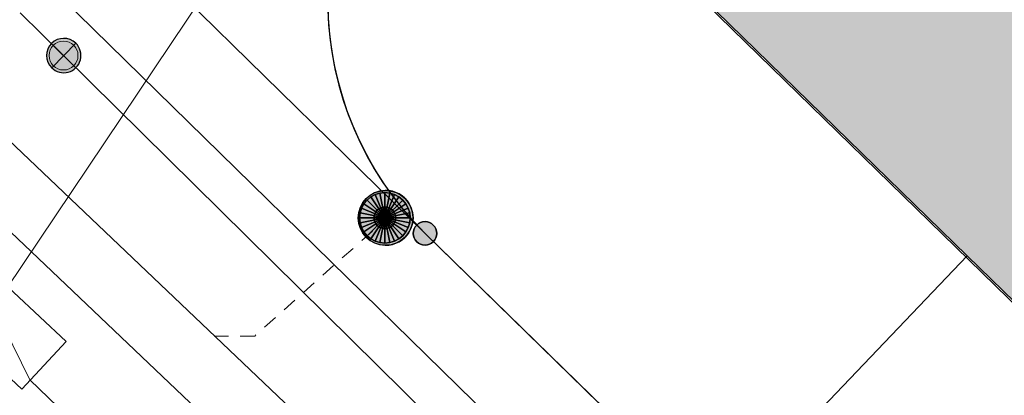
# Model space of a CAD drawing. Header units: metres. Extents: x 2695560 to 2696939, y 1260491 to 1262050.
# Tile 288 of 656: x 2695834 to 2695848, y 1260937 to 1260942. Entities that reach past the tile are written whole.
import ezdxf

# ---------------------------------------------------------------- set-up
doc = ezdxf.new("R2010")
doc.units = ezdxf.units.M
doc.linetypes.add('AUSGEZOGEN', pattern=[0])
doc.linetypes.add('VERDECKT2_S2', pattern=[0.36, 0.2, -0.16])
for name, color, linetype in [('XR$1$AV_Gebäudeflächen (BB)', 7, 'AUSGEZOGEN'), ('XR$1$AV_Grenzpunkte', 7, 'AUSGEZOGEN'), ('XR$1$AV_Linien (BB)', 7, 'AUSGEZOGEN'), ('XR$1$AW_LK_Schachtdeckel', 24, 'AUSGEZOGEN'), ('XR$1$Liegenschaftsgrenzen', 7, 'AUSGEZOGEN'), ('XR$1$PFAV', 255, 'AUSGEZOGEN'), ('XR$1$PFAW', 255, 'AUSGEZOGEN'), ('XR$1$PFWA', 255, 'AUSGEZOGEN'), ('XR$1$RP_Abstandslinie', 7, 'AUSGEZOGEN'), ('XR$1$WA_LK_Absperrarmatur', 171, 'AUSGEZOGEN')]:
    doc.layers.add(name, color=color, linetype=linetype)
for name, color, linetype, lineweight in [('XR$2$ABW-Linie-R-ungenau', 4, 'VERDECKT2_S2', 18), ('XR$2$ABW-LinieFlaeche-R-genau', 4, 'AUSGEZOGEN', 18), ('XR$2$ABW-Punkt', 6, 'AUSGEZOGEN', 18), ('XR$2$GAS-Linie-genau', 12, 'AUSGEZOGEN', 18), ('XR$2$KOM-Flaeche-U-oberirdisch', 91, 'AUSGEZOGEN', 18), ('XR$2$KOM-Linie-U-genau', 91, 'AUSGEZOGEN', 18), ('XR$2$WAS-Linie-genau', 5, 'AUSGEZOGEN', 18), ('XR$2$WAS-Punkt', 5, 'AUSGEZOGEN', 18)]:
    doc.layers.add(name, color=color, linetype=linetype, lineweight=lineweight)

# ---------------------------------------------------------------- blocks, each defined once
blk = doc.blocks.new('COMPLEXOBJECT_1338')
at = {"layer": 'XR$1$Liegenschaftsgrenzen', "color": 7, "linetype": 'AUSGEZOGEN', "transparency": 33554687}
blk.add_arc((5842.196, 10942.66), 4.551, 135.858, 225.2162, dxfattribs=at)
blk = doc.blocks.new('BAV15')
at = {"layer": 'XR$1$PFAV', "transparency": 33554687}
blk.add_hatch(color=7, dxfattribs=at).paths.add_polyline_path([(0.5, 0), (0.49, 0.101), (0.459, 0.197), (0.41, 0.286), (0.344, 0.362), (0.264, 0.424), (0.174, 0.469), (0.076, 0.494), (-0.025, 0.499), (-0.125, 0.484), (-0.22, 0.449), (-0.306, 0.395), (-0.379, 0.326), (-0.437, 0.243), (-0.477, 0.15), (-0.497, 0.051), (-0.497, -0.051), (-0.477, -0.15), (-0.437, -0.243), (-0.379, -0.326), (-0.306, -0.395), (-0.22, -0.449), (-0.125, -0.484), (-0.025, -0.499), (0.076, -0.494), (0.174, -0.469), (0.264, -0.424), (0.344, -0.362), (0.41, -0.286), (0.459, -0.197), (0.49, -0.101)])
at = {"color": 7, "transparency": 33554687}
for start, end in [(90, 270), (270, 90)]:
    blk.add_arc((0, 0), 0.5, start, end, dxfattribs=at)
at = {"layer": 'XR$1$PFAV', "transparency": 33554687}
blk.add_circle((0, 0), 0.5, dxfattribs=at)
blk = doc.blocks.new('BAW2088')
at = {"layer": 'XR$1$PFAW', "transparency": 33554687}
blk.add_hatch(color=253, dxfattribs=at).paths.add_polyline_path([(0.51, 0), (0.5, 0.101), (0.47, 0.197), (0.421, 0.286), (0.355, 0.362), (0.275, 0.424), (0.184, 0.469), (0.086, 0.494), (-0.015, 0.499), (-0.115, 0.484), (-0.21, 0.449), (-0.296, 0.395), (-0.369, 0.326), (-0.427, 0.243), (-0.467, 0.15), (-0.487, 0.051), (-0.487, -0.051), (-0.467, -0.15), (-0.427, -0.243), (-0.369, -0.326), (-0.296, -0.395), (-0.21, -0.449), (-0.115, -0.484), (-0.015, -0.499), (0.086, -0.494), (0.184, -0.469), (0.275, -0.424), (0.355, -0.362), (0.421, -0.286), (0.47, -0.197), (0.5, -0.101)])
at = {"transparency": 33554687}
for start, end in [(91.1948, 268.8052), (268.8052, 91.1948)]:
    blk.add_arc((0.01, 0), 0.5, start, end, dxfattribs=at)
at = {"layer": 'XR$1$PFAW', "transparency": 33554687}
blk.add_circle((0.01, 0), 0.5, dxfattribs=at)
blk = doc.blocks.new('BWA965')
at = {"layer": 'XR$1$PFWA', "transparency": 33554687}
blk.add_hatch(color=7, dxfattribs=at).paths.add_polyline_path([(0, 0.5), (-0.051, 0.497), (-0.101, 0.49), (-0.15, 0.477), (-0.197, 0.459), (-0.243, 0.437), (-0.286, 0.41), (-0.326, 0.379), (-0.362, 0.344), (-0.395, 0.306), (-0.424, 0.264), (-0.449, 0.22), (-0.469, 0.174), (-0.484, 0.125), (-0.494, 0.076), (-0.499, 0.025), (-0.499, -0.025), (-0.494, -0.076), (-0.484, -0.125), (-0.469, -0.174), (-0.449, -0.22), (-0.424, -0.264), (-0.395, -0.306), (-0.362, -0.344), (-0.326, -0.379), (-0.286, -0.41), (-0.243, -0.437), (-0.197, -0.459), (-0.15, -0.477), (-0.101, -0.49), (-0.051, -0.497), (0, -0.5), (0.051, -0.497), (0.101, -0.49), (0.15, -0.477), (0.197, -0.459), (0.243, -0.437), (0.286, -0.41), (0.326, -0.379), (0.362, -0.344), (0.395, -0.306), (0.424, -0.264), (0.449, -0.22), (0.469, -0.174), (0.484, -0.125), (0.494, -0.076), (0.499, -0.025), (0.499, 0.025), (0.494, 0.076), (0.484, 0.125), (0.469, 0.174), (0.449, 0.22), (0.424, 0.264), (0.395, 0.306), (0.362, 0.344), (0.326, 0.379), (0.286, 0.41), (0.243, 0.437), (0.197, 0.459), (0.15, 0.477), (0.101, 0.49), (0.051, 0.497)])
at = {"transparency": 33554687}
blk.add_line((0, 0.5), (0, -0.5), dxfattribs=at)
for start, end in [(90, 270), (270, 90)]:
    blk.add_arc((0, 0), 0.5, start, end, dxfattribs=at)
blk = doc.blocks.new('WAS-ABSPERRORGAN')
at = {"layer": 'XR$2$WAS-Punkt', "linetype": 'AUSGEZOGEN', "transparency": 33554687}
for p, q in [((0, 200, 2500), (0, -200, 2500)), ((0, 0), (0, 0))]:
    blk.add_line(p, q, dxfattribs=at)
blk.add_circle((0, 0, 502500), 200, dxfattribs=at)
blk = doc.blocks.new('ABW-SCHLAMMSAMMLER_RUND')
at = {"layer": 'XR$2$ABW-Punkt', "linetype": 'AUSGEZOGEN', "lineweight": 13, "transparency": 33554687}
for p, q in [((-70, 75, 2500), (70, 75, 2500)), ((-70, -75, 2500), (70, -75, 2500))]:
    blk.add_line(p, q, dxfattribs=at)
blk.add_polyline3d([(90, 0, 2500), (0, 0, 2500), (-90, 0, 2500)], dxfattribs=at)
at = {"layer": 'XR$2$ABW-Punkt', "linetype": 'AUSGEZOGEN', "lineweight": 25, "transparency": 33554687}
for points in [[(-57, 139, 2500), (0, 0, 2500), (-83, 125, 2500)], [(-57, 139), (0, 0), (-83, 125)], [(-57, 139, 2500), (-57, 139), (-83, 125), (-83, 125, 2500)], [(-29, 147, 2500), (0, 0, 2500), (-57, 139, 2500)], [(-29, 147), (0, 0), (-57, 139)], [(-29, 147, 2500), (-29, 147), (-57, 139), (-57, 139, 2500)], [(0, 150, 2500), (0, 0, 2500), (-29, 147, 2500)], [(0, 150), (0, 0), (-29, 147)], [(0, 150, 2500), (0, 150), (-29, 147), (-29, 147, 2500)], [(29, 147, 2500), (0, 0, 2500), (0, 150, 2500)], [(29, 147), (0, 0), (0, 150)], [(29, 147, 2500), (29, 147), (0, 150), (0, 150, 2500)], [(57, 139, 2500), (0, 0, 2500), (29, 147, 2500)], [(57, 139), (0, 0), (29, 147)], [(83, 125, 2500), (0, 0, 2500), (57, 139, 2500)], [(83, 125), (0, 0), (57, 139)], [(57, 139, 2500), (57, 139), (29, 147), (29, 147, 2500)], [(83, 125, 2500), (83, 125), (57, 139), (57, 139, 2500)], [(-147, 29, 2500), (0, 0, 2500), (-150, 0, 2500)], [(-147, 29), (0, 0), (-150, 0)], [(-147, 29, 2500), (-147, 29), (-150, 0), (-150, 0, 2500)], [(-150, 0, 2500), (0, 0, 2500), (-147, -29, 2500)], [(-150, 0), (0, 0), (-147, -29)], [(-139, 57, 2500), (0, 0, 2500), (-147, 29, 2500)], [(-139, 57), (0, 0), (-147, 29)], [(-139, 57, 2500), (-139, 57), (-147, 29), (-147, 29, 2500)], [(-147, -29, 2500), (0, 0, 2500), (-139, -57, 2500)], [(-147, -29), (0, 0), (-139, -57)], [(-125, 83, 2500), (0, 0, 2500), (-139, 57, 2500)], [(-125, 83), (0, 0), (-139, 57)], [(-125, 83, 2500), (-125, 83), (-139, 57), (-139, 57, 2500)], [(-139, -57, 2500), (0, 0, 2500), (-125, -83, 2500)], [(-139, -57), (0, 0), (-125, -83)], [(-106, 106, 2500), (0, 0, 2500), (-125, 83, 2500)], [(-106, 106), (0, 0), (-125, 83)], [(-106, 106, 2500), (-106, 106), (-125, 83), (-125, 83, 2500)], [(-125, -83, 2500), (0, 0, 2500), (-106, -106, 2500)], [(-125, -83), (0, 0), (-106, -106)], [(-83, 125, 2500), (0, 0, 2500), (-106, 106, 2500)], [(-83, 125), (0, 0), (-106, 106)], [(-83, 125, 2500), (-83, 125), (-106, 106), (-106, 106, 2500)], [(-106, -106, 2500), (0, 0, 2500), (-83, -125, 2500)], [(-106, -106), (0, 0), (-83, -125)], [(-83, -125, 2500), (0, 0, 2500), (-57, -139, 2500)], [(-83, -125), (0, 0), (-57, -139)], [(-57, -139, 2500), (0, 0, 2500), (-29, -147, 2500)], [(-57, -139), (0, 0), (-29, -147)], [(-29, -147, 2500), (0, 0, 2500), (0, -150, 2500)], [(-29, -147), (0, 0), (0, -150)], [(106, 106, 2500), (0, 0, 2500), (83, 125, 2500)], [(106, 106), (0, 0), (83, 125)], [(125, 83, 2500), (0, 0, 2500), (106, 106, 2500)], [(125, 83), (0, 0), (106, 106)], [(139, 57, 2500), (0, 0, 2500), (125, 83, 2500)], [(139, 57), (0, 0), (125, 83)], [(147, 29, 2500), (0, 0, 2500), (139, 57, 2500)], [(147, 29), (0, 0), (139, 57)], [(150, 0, 2500), (0, 0, 2500), (147, 29, 2500)], [(150, 0), (0, 0), (147, 29)], [(0, -150, 2500), (0, 0, 2500), (29, -147, 2500)], [(29, -147, 2500), (0, 0, 2500), (57, -139, 2500)], [(57, -139, 2500), (0, 0, 2500), (83, -125, 2500)], [(83, -125, 2500), (0, 0, 2500), (106, -106, 2500)], [(106, -106, 2500), (0, 0, 2500), (125, -83, 2500)], [(125, -83, 2500), (0, 0, 2500), (139, -57, 2500)], [(139, -57, 2500), (0, 0, 2500), (147, -29, 2500)], [(147, -29, 2500), (0, 0, 2500), (150, 0, 2500)], [(0, -150), (0, 0), (29, -147)], [(29, -147), (0, 0), (57, -139)], [(57, -139), (0, 0), (83, -125)], [(83, -125), (0, 0), (106, -106)], [(106, -106), (0, 0), (125, -83)], [(125, -83), (0, 0), (139, -57)], [(139, -57), (0, 0), (147, -29)], [(147, -29), (0, 0), (150, 0)], [(106, 106, 2500), (106, 106), (83, 125), (83, 125, 2500)], [(125, 83, 2500), (125, 83), (106, 106), (106, 106, 2500)], [(139, 57, 2500), (139, 57), (125, 83), (125, 83, 2500)], [(147, 29, 2500), (147, 29), (139, 57), (139, 57, 2500)], [(150, 0, 2500), (150, 0), (147, 29), (147, 29, 2500)], [(-150, 0, 2500), (-150, 0), (-147, -29), (-147, -29, 2500)], [(-147, -29, 2500), (-147, -29), (-139, -57), (-139, -57, 2500)], [(-139, -57, 2500), (-139, -57), (-125, -83), (-125, -83, 2500)], [(-125, -83, 2500), (-125, -83), (-106, -106), (-106, -106, 2500)], [(-106, -106, 2500), (-106, -106), (-83, -125), (-83, -125, 2500)], [(-83, -125, 2500), (-83, -125), (-57, -139), (-57, -139, 2500)], [(57, -139, 2500), (57, -139), (83, -125), (83, -125, 2500)], [(83, -125, 2500), (83, -125), (106, -106), (106, -106, 2500)], [(106, -106, 2500), (106, -106), (125, -83), (125, -83, 2500)], [(125, -83, 2500), (125, -83), (139, -57), (139, -57, 2500)], [(139, -57, 2500), (139, -57), (147, -29), (147, -29, 2500)], [(147, -29, 2500), (147, -29), (150, 0), (150, 0, 2500)], [(-57, -139, 2500), (-57, -139), (-29, -147), (-29, -147, 2500)], [(-29, -147, 2500), (-29, -147), (0, -150), (0, -150, 2500)], [(0, -150, 2500), (0, -150), (29, -147), (29, -147, 2500)], [(29, -147, 2500), (29, -147), (57, -139), (57, -139, 2500)]]:
    blk.add_3dface(points, dxfattribs=at)
blk = doc.blocks.new('ABW-DECKEL')
at = {"layer": 'XR$2$ABW-Punkt', "linetype": 'AUSGEZOGEN', "lineweight": 25, "transparency": 33554687}
for points in [[(-194, 291, 2500), (0, 0, 2500), (-247, 247, 2500)], [(-194, 291), (0, 0), (-247, 247)], [(-194, 291, 2500), (-194, 291), (-247, 247), (-247, 247, 2500)], [(-134, 323, 2500), (0, 0, 2500), (-194, 291, 2500)], [(-134, 323), (0, 0), (-194, 291)], [(-134, 323, 2500), (-134, 323), (-194, 291), (-194, 291, 2500)], [(-68, 343, 2500), (0, 0, 2500), (-134, 323, 2500)], [(-68, 343), (0, 0), (-134, 323)], [(-68, 343, 2500), (-68, 343), (-134, 323), (-134, 323, 2500)], [(0, 350, 2500), (0, 0, 2500), (-68, 343, 2500)], [(0, 350), (0, 0), (-68, 343)], [(0, 350, 2500), (0, 350), (-68, 343), (-68, 343, 2500)], [(68, 343, 2500), (0, 0, 2500), (0, 350, 2500)], [(68, 343), (0, 0), (0, 350)], [(68, 343, 2500), (68, 343), (0, 350), (0, 350, 2500)], [(134, 323, 2500), (0, 0, 2500), (68, 343, 2500)], [(134, 323), (0, 0), (68, 343)], [(194, 291, 2500), (0, 0, 2500), (134, 323, 2500)], [(194, 291), (0, 0), (134, 323)], [(247, 247, 2500), (0, 0, 2500), (194, 291, 2500)], [(247, 247), (0, 0), (194, 291)], [(134, 323, 2500), (134, 323), (68, 343), (68, 343, 2500)], [(194, 291, 2500), (194, 291), (134, 323), (134, 323, 2500)], [(247, 247, 2500), (247, 247), (194, 291), (194, 291, 2500)], [(-291, 194, 2500), (0, 0, 2500), (-323, 134, 2500)], [(-291, 194), (0, 0), (-323, 134)], [(-291, 194, 2500), (-291, 194), (-323, 134), (-323, 134, 2500)], [(-247, 247, 2500), (0, 0, 2500), (-291, 194, 2500)], [(-247, 247), (0, 0), (-291, 194)], [(-247, 247, 2500), (-247, 247), (-291, 194), (-291, 194, 2500)], [(291, 194, 2500), (0, 0, 2500), (247, 247, 2500)], [(291, 194), (0, 0), (247, 247)], [(323, 134, 2500), (0, 0, 2500), (291, 194, 2500)], [(323, 134), (0, 0), (291, 194)], [(291, 194, 2500), (291, 194), (247, 247), (247, 247, 2500)], [(323, 134, 2500), (323, 134), (291, 194), (291, 194, 2500)], [(-343, 68, 2500), (0, 0, 2500), (-350, 0, 2500)], [(-343, 68), (0, 0), (-350, 0)], [(-343, 68, 2500), (-343, 68), (-350, 0), (-350, 0, 2500)], [(-350, 0, 2500), (0, 0, 2500), (-343, -68, 2500)], [(-350, 0), (0, 0), (-343, -68)], [(-323, 134, 2500), (0, 0, 2500), (-343, 68, 2500)], [(-323, 134), (0, 0), (-343, 68)], [(-323, 134, 2500), (-323, 134), (-343, 68), (-343, 68, 2500)], [(-343, -68, 2500), (0, 0, 2500), (-323, -134, 2500)], [(-343, -68), (0, 0), (-323, -134)], [(-323, -134, 2500), (0, 0, 2500), (-291, -194, 2500)], [(-323, -134), (0, 0), (-291, -194)], [(-291, -194, 2500), (0, 0, 2500), (-247, -247, 2500)], [(-291, -194), (0, 0), (-247, -247)], [(-247, -247, 2500), (0, 0, 2500), (-194, -291, 2500)], [(-247, -247), (0, 0), (-194, -291)], [(-194, -291, 2500), (0, 0, 2500), (-134, -323, 2500)], [(-194, -291), (0, 0), (-134, -323)], [(-134, -323, 2500), (0, 0, 2500), (-68, -343, 2500)], [(-134, -323), (0, 0), (-68, -343)], [(-68, -343, 2500), (0, 0, 2500), (0, -350, 2500)], [(-68, -343), (0, 0), (0, -350)], [(343, 68, 2500), (0, 0, 2500), (323, 134, 2500)], [(343, 68), (0, 0), (323, 134)], [(350, 0, 2500), (0, 0, 2500), (343, 68, 2500)], [(350, 0), (0, 0), (343, 68)], [(0, -350, 2500), (0, 0, 2500), (68, -343, 2500)], [(68, -343, 2500), (0, 0, 2500), (134, -323, 2500)], [(134, -323, 2500), (0, 0, 2500), (194, -291, 2500)], [(194, -291, 2500), (0, 0, 2500), (247, -247, 2500)], [(247, -247, 2500), (0, 0, 2500), (291, -194, 2500)], [(291, -194, 2500), (0, 0, 2500), (323, -134, 2500)], [(323, -134, 2500), (0, 0, 2500), (343, -68, 2500)], [(343, -68, 2500), (0, 0, 2500), (350, 0, 2500)], [(0, -350), (0, 0), (68, -343)], [(68, -343), (0, 0), (134, -323)], [(134, -323), (0, 0), (194, -291)], [(194, -291), (0, 0), (247, -247)], [(247, -247), (0, 0), (291, -194)], [(291, -194), (0, 0), (323, -134)], [(323, -134), (0, 0), (343, -68)], [(343, -68), (0, 0), (350, 0)], [(343, 68, 2500), (343, 68), (323, 134), (323, 134, 2500)], [(350, 0, 2500), (350, 0), (343, 68), (343, 68, 2500)], [(-350, 0, 2500), (-350, 0), (-343, -68), (-343, -68, 2500)], [(-343, -68, 2500), (-343, -68), (-323, -134), (-323, -134, 2500)], [(-323, -134, 2500), (-323, -134), (-291, -194), (-291, -194, 2500)], [(291, -194, 2500), (291, -194), (323, -134), (323, -134, 2500)], [(323, -134, 2500), (323, -134), (343, -68), (343, -68, 2500)], [(343, -68, 2500), (343, -68), (350, 0), (350, 0, 2500)], [(-291, -194, 2500), (-291, -194), (-247, -247), (-247, -247, 2500)], [(-247, -247, 2500), (-247, -247), (-194, -291), (-194, -291, 2500)], [(194, -291, 2500), (194, -291), (247, -247), (247, -247, 2500)], [(247, -247, 2500), (247, -247), (291, -194), (291, -194, 2500)], [(-194, -291, 2500), (-194, -291), (-134, -323), (-134, -323, 2500)], [(-134, -323, 2500), (-134, -323), (-68, -343), (-68, -343, 2500)], [(-68, -343, 2500), (-68, -343), (0, -350), (0, -350, 2500)], [(0, -350, 2500), (0, -350), (68, -343), (68, -343, 2500)], [(68, -343, 2500), (68, -343), (134, -323), (134, -323, 2500)], [(134, -323, 2500), (134, -323), (194, -291), (194, -291, 2500)]]:
    blk.add_3dface(points, dxfattribs=at)

msp = doc.modelspace()

# ---------------------------------------------------------------- hatches: boundary and pattern name
at = {"layer": 'XR$1$AV_Gebäudeflächen (BB)', "true_color": 0xd2d2d2, "transparency": 33554687}
msp.add_hatch(color=254, dxfattribs=at).paths.add_polyline_path([(2695847.461, 1260938.928), (2695860.198, 1260926.5), (2695860.47, 1260926.235), (2695868.693, 1260934.662), (2695861.149, 1260942.022), (2695861.065, 1260941.936), (2695859.281, 1260943.677), (2695859.365, 1260943.763), (2695851.829, 1260951.116), (2695851.724, 1260951.008), (2695843.771, 1260942.822), (2695843.625, 1260942.671)])

# ---------------------------------------------------------------- linework, layer by layer
at = {"layer": 'XR$1$AV_Linien (BB)', "color": 7, "linetype": 'AUSGEZOGEN', "transparency": 33554687}
for p, q in [((2695839.96, 1260939.24), (2695846.581, 1260932.781)), ((2695860.198, 1260926.5), (2695847.461, 1260938.928))]:
    msp.add_line(p, q, dxfattribs=at)
for points in [[(2695847.461, 1260938.928), (2695843.625, 1260942.671), (2695843.771, 1260942.822)], [(2695847.461, 1260938.928), (2695845.361, 1260936.73), (2695847.429, 1260934.031), (2695846.581, 1260932.781)]]:
    msp.add_lwpolyline(points, dxfattribs=at)
msp.add_arc((2695843.164, 1260942.47), 4.55, 138.1986, 225.2401, dxfattribs=at)
at = {"layer": 'XR$1$Liegenschaftsgrenzen', "color": 7, "linetype": 'AUSGEZOGEN', "transparency": 33554687}
msp.add_line((2695829.29, 1260949.69), (2695839.96, 1260939.24), dxfattribs=at)
msp.add_lwpolyline([(2695839.96, 1260939.24), (2695852.19, 1260927.31), (2695859.48, 1260920.19)], dxfattribs=at)
at = {"layer": 'XR$1$RP_Abstandslinie', "color": 7, "linetype": 'AUSGEZOGEN', "transparency": 33554687}
msp.add_lwpolyline([(2695843.48, 1260942.78), (2695890.27, 1260897.18), (2695911.05, 1260921.43), (2695932.14, 1260946.05), (2695910.22, 1260967.67), (2695889.01, 1260988.6)], dxfattribs=at)
at = {"layer": 'XR$2$ABW-Linie-R-ungenau', "linetype": 'VERDECKT2_S2', "transparency": 33554687}
msp.add_lwpolyline([(2695839.234, 1260939.273), (2695837.604, 1260937.82), (2695837.012, 1260937.82)], dxfattribs=at)
at = {"layer": 'XR$2$ABW-LinieFlaeche-R-genau', "linetype": 'AUSGEZOGEN', "transparency": 33554687}
msp.add_lwpolyline([(2695880.912, 1260894.846), (2695878.16, 1260897.462), (2695826.413, 1260946.698), (2695827.033, 1260947.35), (2695878.78, 1260898.114), (2695881.532, 1260895.498), (2695880.912, 1260894.846)], close=True, dxfattribs=at)
at = {"layer": 'XR$2$GAS-Linie-genau', "linetype": 'AUSGEZOGEN', "transparency": 33554687}
msp.add_line((2695832.067, 1260945.306), (2695844.96, 1260932.674), dxfattribs=at)
at = {"layer": 'XR$2$KOM-Flaeche-U-oberirdisch', "transparency": 33554687}
msp.add_lwpolyline([(2695833.287, 1260938.112), (2695834.383, 1260937.088), (2695834.998, 1260937.746), (2695833.901, 1260938.77), (2695833.287, 1260938.112)], close=True, dxfattribs=at)
at = {"layer": 'XR$2$KOM-Linie-U-genau', "linetype": 'AUSGEZOGEN', "transparency": 33554687}
for points in [[(2695834.142, 1260937.929), (2695834.169, 1260938.472), (2695839.614, 1260946.582)], [(2695834.142, 1260937.929), (2695834.492, 1260937.213), (2695839.241, 1260932.636)]]:
    msp.add_lwpolyline(points, dxfattribs=at)
at = {"layer": 'XR$2$WAS-Linie-genau', "linetype": 'AUSGEZOGEN', "transparency": 33554687}
for p, q in [((2695834.96, 1260941.7), (2695834.362, 1260942.29)), ((2695840.466, 1260936.267), (2695834.96, 1260941.7))]:
    msp.add_line(p, q, dxfattribs=at)

# ---------------------------------------------------------------- block references
at = {"layer": 'XR$1$AV_Grenzpunkte', "color": 7, "linetype": 'AUSGEZOGEN', "lineweight": -3, "transparency": 33554687, "xscale": 0.3249999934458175, "yscale": 0.3249999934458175}
msp.add_blockref('BAV15', (2695839.96, 1260939.24), dxfattribs=at)
at = {"layer": 'XR$1$AW_LK_Schachtdeckel', "color": 24, "linetype": 'AUSGEZOGEN', "lineweight": -3, "transparency": 33554687, "xscale": 0.7578193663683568, "yscale": 0.7578193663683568}
msp.add_blockref('BAW2088', (2695839.408, 1260939.455), dxfattribs=at)
at = {"layer": 'XR$1$Liegenschaftsgrenzen', "color": 7, "linetype": 'AUSGEZOGEN', "lineweight": -3, "transparency": 33554687}
msp.add_blockref('COMPLEXOBJECT_1338', (2690000.97, 1249999.81), dxfattribs=at)
at = {"layer": 'XR$1$WA_LK_Absperrarmatur', "color": 171, "linetype": 'AUSGEZOGEN', "lineweight": -3, "transparency": 33554687, "xscale": 0.4755282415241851, "yscale": 0.4755282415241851, "rotation": 315.38269062}
msp.add_blockref('BWA965', (2695834.963, 1260941.7), dxfattribs=at)
at = {"layer": 'XR$2$ABW-Punkt', "color": 6, "linetype": 'AUSGEZOGEN', "lineweight": 18, "transparency": 33554687, "xscale": 0.001, "yscale": 0.001, "zscale": 0.001, "rotation": 360}
for name in ['ABW-DECKEL', 'ABW-SCHLAMMSAMMLER_RUND']:
    msp.add_blockref(name, (2695839.405, 1260939.455), dxfattribs=at)
at = {"layer": 'XR$2$WAS-Punkt', "color": 5, "linetype": 'AUSGEZOGEN', "lineweight": 18, "transparency": 33554687, "xscale": 0.001, "yscale": 0.001, "zscale": 0.001, "rotation": 225.4}
msp.add_blockref('WAS-ABSPERRORGAN', (2695834.96, 1260941.7), dxfattribs=at)

doc.saveas('drawing.dxf')
